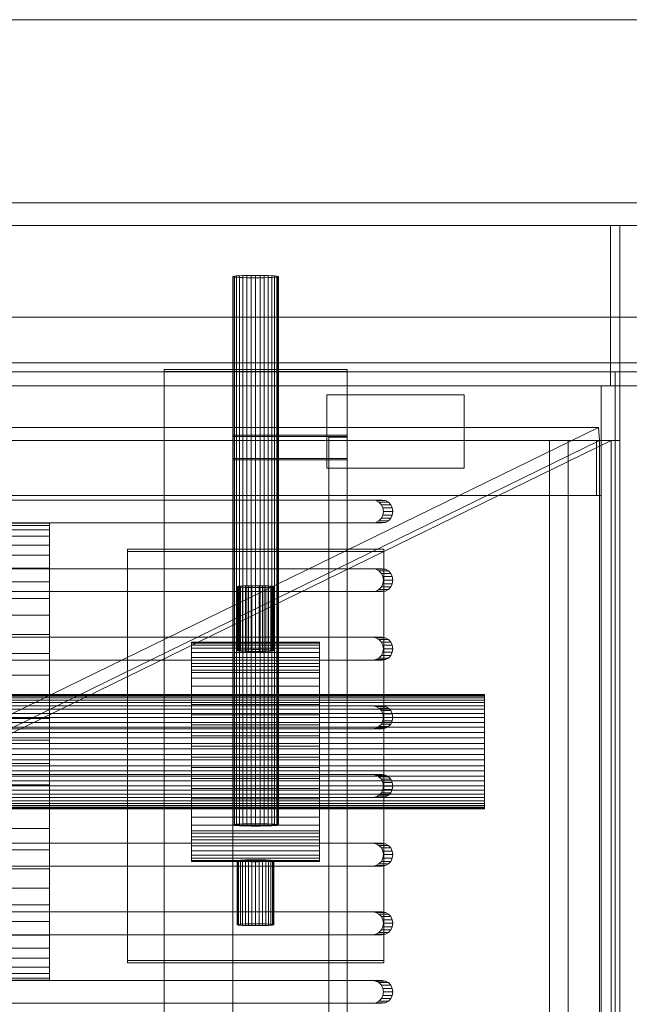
# Model space of a CAD drawing. Header units: millimetres. Extents: x -3490 to 61924, y -72580 to 6847.
# Tile 679 of 1056: x 27704 to 27837, y -17915 to -17700. Entities that reach past the tile are written whole.
import ezdxf

# ---------------------------------------------------------------- set-up
doc = ezdxf.new("R2010")
doc.units = ezdxf.units.MM
doc.layers.add('superior_bajante_movil', color=7, linetype='Continuous', lineweight=0)
doc.layers.add('superior_C09', color=7, linetype='Continuous', lineweight=0)

msp = doc.modelspace()

# ---------------------------------------------------------------- linework, layer by layer
at = {"layer": 'superior_bajante_movil'}
for p, q in [((26950.067, -17700), (28253.576, -17700)), ((28253.576, -17740), (26950.067, -17740)), ((28336.817, -17745), (26833.309, -17745)), ((26846.989, -17745), (28350.498, -17745)), ((27832.64, -17745), (27080.886, -17745)), ((27082.939, -17745), (27834.693, -17745)), ((27832.64, -17780), (27832.64, -17745)), ((27834.693, -17745), (27832.64, -17745)), ((27834.693, -17745), (27834.693, -17780)), ((28352.55, -17765), (26849.041, -17765)), ((26850.067, -17765), (28353.576, -17765)), ((26833.309, -17775), (28336.817, -17775)), ((28350.498, -17775), (26846.989, -17775)), ((26849.041, -17777), (28352.55, -17777)), ((26850.067, -17777), (28353.576, -17777)), ((28350.498, -17777), (27833.667, -17777)), ((27833.667, -17777), (27833.667, -18183)), ((27834.693, -17777), (27833.667, -17777)), ((27834.693, -18183), (27834.693, -17777)), ((27834.693, -17777), (28351.524, -17777)), ((26850.067, -17780), (28353.576, -17780)), ((27830.588, -17780), (27078.834, -17780)), ((27080.886, -17780), (27832.64, -17780)), ((27082.939, -17780), (27834.693, -17780)), ((27836.745, -17780), (27084.991, -17780)), ((27830.588, -17792), (27830.588, -17780)), ((27834.693, -17780), (27830.588, -17780)), ((27834.693, -17780), (27832.64, -17780)), ((28351.524, -17780), (27834.693, -17780)), ((27834.693, -17780), (27834.693, -18180)), ((27836.745, -17780), (27834.693, -17780)), ((27834.693, -17780), (27834.693, -17792)), ((27770.656, -17798), (27770.656, -17782)), ((27770.656, -17782), (27800.656, -17782)), ((27800.656, -17782), (27800.656, -17798)), ((27829.98, -17789.103), (27078.226, -17789.103)), ((27649.801, -17877.103), (27829.98, -17789.103)), ((27829.98, -17789.103), (27830.246, -17792)), ((27829.562, -17792), (27077.808, -17792)), ((27078.492, -17792), (27830.246, -17792)), ((27078.834, -17792), (27830.588, -17792)), ((27834.693, -17792), (27082.939, -17792)), ((27650.067, -17880), (27830.246, -17792)), ((27832.777, -17792), (27652.598, -17880)), ((27830.588, -17792), (27819.312, -17792)), ((27819.312, -17792), (27819.312, -18168)), ((27823.416, -17792), (27819.312, -17792)), ((27823.416, -18168), (27823.416, -17792)), ((27823.416, -17792), (27834.693, -17792)), ((27829.562, -17804), (27829.562, -17792)), ((27830.588, -17792), (27829.562, -17792)), ((27830.246, -17792), (27830.246, -18168)), ((27830.246, -17792), (27832.777, -17792)), ((27834.693, -17792), (27830.588, -17792)), ((27830.588, -18168), (27830.588, -17792)), ((27830.588, -17792), (27830.588, -17804)), ((27832.777, -18168), (27832.777, -17792)), ((27834.693, -17792), (27834.693, -18168)), ((27800.656, -17798), (27770.656, -17798)), ((27077.808, -17804), (27829.562, -17804)), ((27830.588, -17804), (27078.834, -17804)), ((27830.588, -17804), (27829.562, -17804)), ((27780.66, -17805), (27644.405, -17805)), ((27646.457, -17805), (27782.712, -17805)), ((27780.66, -17805), (27782.712, -17805)), ((27781.386, -17805.122), (27780.66, -17805)), ((27781.386, -17805.122), (27783.438, -17805.122)), ((27782.041, -17805.477), (27781.386, -17805.122)), ((27782.041, -17805.477), (27784.093, -17805.477)), ((27782.561, -17806.031), (27782.041, -17805.477)), ((27782.561, -17806.031), (27784.613, -17806.031)), ((27782.895, -17806.727), (27782.561, -17806.031)), ((27782.712, -17805), (27783.438, -17805.122)), ((27782.895, -17806.727), (27784.947, -17806.727)), ((27783.01, -17807.5), (27782.895, -17806.727)), ((27783.438, -17805.122), (27784.093, -17805.477)), ((27784.093, -17805.477), (27784.613, -17806.031)), ((27784.613, -17806.031), (27784.947, -17806.727)), ((27784.947, -17806.727), (27785.062, -17807.5)), ((27782.041, -17809.523), (27782.561, -17808.969)), ((27782.561, -17808.969), (27782.895, -17808.273)), ((27782.561, -17808.969), (27784.613, -17808.969)), ((27782.895, -17808.273), (27783.01, -17807.5)), ((27782.895, -17808.273), (27784.947, -17808.273)), ((27783.01, -17807.5), (27785.062, -17807.5)), ((27784.613, -17808.969), (27784.093, -17809.523)), ((27784.947, -17808.273), (27784.613, -17808.969)), ((27785.062, -17807.5), (27784.947, -17808.273)), ((27644.405, -17810), (27780.66, -17810)), ((27782.712, -17810), (27646.457, -17810)), ((27780.66, -17810), (27781.386, -17809.878)), ((27780.66, -17810), (27782.712, -17810)), ((27781.386, -17809.878), (27782.041, -17809.523)), ((27781.386, -17809.878), (27783.438, -17809.878)), ((27782.041, -17809.523), (27784.093, -17809.523)), ((27783.438, -17809.878), (27782.712, -17810)), ((27784.093, -17809.523), (27783.438, -17809.878)), ((27780.66, -17820), (27644.405, -17820)), ((27646.457, -17820), (27782.712, -17820)), ((27780.66, -17820), (27782.712, -17820)), ((27781.386, -17820.122), (27780.66, -17820)), ((27781.386, -17820.122), (27783.438, -17820.122)), ((27782.041, -17820.477), (27781.386, -17820.122)), ((27782.041, -17820.477), (27784.093, -17820.477)), ((27782.561, -17821.031), (27782.041, -17820.477)), ((27782.561, -17821.031), (27784.613, -17821.031)), ((27782.895, -17821.727), (27782.561, -17821.031)), ((27782.712, -17820), (27783.438, -17820.122)), ((27782.895, -17821.727), (27784.947, -17821.727)), ((27783.01, -17822.5), (27782.895, -17821.727)), ((27783.438, -17820.122), (27784.093, -17820.477)), ((27784.093, -17820.477), (27784.613, -17821.031)), ((27784.613, -17821.031), (27784.947, -17821.727)), ((27784.947, -17821.727), (27785.062, -17822.5)), ((27782.041, -17824.523), (27782.561, -17823.969)), ((27782.561, -17823.969), (27782.895, -17823.273)), ((27782.561, -17823.969), (27784.613, -17823.969)), ((27782.895, -17823.273), (27783.01, -17822.5)), ((27782.895, -17823.273), (27784.947, -17823.273)), ((27783.01, -17822.5), (27785.062, -17822.5)), ((27784.613, -17823.969), (27784.093, -17824.523)), ((27784.947, -17823.273), (27784.613, -17823.969)), ((27785.062, -17822.5), (27784.947, -17823.273)), ((27644.405, -17825), (27780.66, -17825)), ((27782.712, -17825), (27646.457, -17825)), ((27780.66, -17825), (27781.386, -17824.878)), ((27780.66, -17825), (27782.712, -17825)), ((27781.386, -17824.878), (27782.041, -17824.523)), ((27781.386, -17824.878), (27783.438, -17824.878)), ((27782.041, -17824.523), (27784.093, -17824.523)), ((27783.438, -17824.878), (27782.712, -17825)), ((27784.093, -17824.523), (27783.438, -17824.878)), ((27780.66, -17835), (27644.405, -17835)), ((27646.457, -17835), (27782.712, -17835)), ((27780.66, -17835), (27782.712, -17835)), ((27781.386, -17835.122), (27780.66, -17835)), ((27781.386, -17835.122), (27783.438, -17835.122)), ((27782.041, -17835.477), (27781.386, -17835.122)), ((27782.041, -17835.477), (27784.093, -17835.477)), ((27782.561, -17836.031), (27782.041, -17835.477)), ((27782.561, -17836.031), (27784.613, -17836.031)), ((27782.895, -17836.727), (27782.561, -17836.031)), ((27782.712, -17835), (27783.438, -17835.122)), ((27782.895, -17836.727), (27784.947, -17836.727)), ((27783.01, -17837.5), (27782.895, -17836.727)), ((27783.438, -17835.122), (27784.093, -17835.477)), ((27784.093, -17835.477), (27784.613, -17836.031)), ((27784.613, -17836.031), (27784.947, -17836.727)), ((27784.947, -17836.727), (27785.062, -17837.5)), ((27782.041, -17839.523), (27782.561, -17838.969)), ((27782.561, -17838.969), (27782.895, -17838.273)), ((27782.561, -17838.969), (27784.613, -17838.969)), ((27782.895, -17838.273), (27783.01, -17837.5)), ((27782.895, -17838.273), (27784.947, -17838.273)), ((27783.01, -17837.5), (27785.062, -17837.5)), ((27784.613, -17838.969), (27784.093, -17839.523)), ((27784.947, -17838.273), (27784.613, -17838.969)), ((27785.062, -17837.5), (27784.947, -17838.273)), ((27644.405, -17840), (27780.66, -17840)), ((27782.712, -17840), (27646.457, -17840)), ((27780.66, -17840), (27781.386, -17839.878)), ((27780.66, -17840), (27782.712, -17840)), ((27781.386, -17839.878), (27782.041, -17839.523)), ((27781.386, -17839.878), (27783.438, -17839.878)), ((27782.041, -17839.523), (27784.093, -17839.523)), ((27783.438, -17839.878), (27782.712, -17840)), ((27784.093, -17839.523), (27783.438, -17839.878)), ((27780.66, -17850), (27644.405, -17850)), ((27646.457, -17850), (27782.712, -17850)), ((27780.66, -17850), (27782.712, -17850)), ((27781.386, -17850.122), (27780.66, -17850)), ((27781.386, -17850.122), (27783.438, -17850.122)), ((27782.041, -17850.477), (27781.386, -17850.122)), ((27782.041, -17850.477), (27784.093, -17850.477)), ((27782.561, -17851.031), (27782.041, -17850.477)), ((27782.561, -17851.031), (27784.613, -17851.031)), ((27782.895, -17851.727), (27782.561, -17851.031)), ((27782.712, -17850), (27783.438, -17850.122)), ((27782.895, -17851.727), (27784.947, -17851.727)), ((27783.01, -17852.5), (27782.895, -17851.727)), ((27783.438, -17850.122), (27784.093, -17850.477)), ((27784.093, -17850.477), (27784.613, -17851.031)), ((27784.613, -17851.031), (27784.947, -17851.727)), ((27784.947, -17851.727), (27785.062, -17852.5)), ((27782.041, -17854.523), (27782.561, -17853.969)), ((27782.561, -17853.969), (27782.895, -17853.273)), ((27782.561, -17853.969), (27784.613, -17853.969)), ((27782.895, -17853.273), (27783.01, -17852.5)), ((27782.895, -17853.273), (27784.947, -17853.273)), ((27783.01, -17852.5), (27785.062, -17852.5)), ((27784.613, -17853.969), (27784.093, -17854.523)), ((27784.947, -17853.273), (27784.613, -17853.969)), ((27785.062, -17852.5), (27784.947, -17853.273)), ((27644.405, -17855), (27780.66, -17855)), ((27782.712, -17855), (27646.457, -17855)), ((27780.66, -17855), (27781.386, -17854.878)), ((27780.66, -17855), (27782.712, -17855)), ((27781.386, -17854.878), (27782.041, -17854.523)), ((27781.386, -17854.878), (27783.438, -17854.878)), ((27782.041, -17854.523), (27784.093, -17854.523)), ((27783.438, -17854.878), (27782.712, -17855)), ((27784.093, -17854.523), (27783.438, -17854.878)), ((27780.66, -17865), (27644.405, -17865)), ((27646.457, -17865), (27782.712, -17865)), ((27780.66, -17865), (27782.712, -17865)), ((27781.386, -17865.122), (27780.66, -17865)), ((27782.712, -17865), (27783.438, -17865.122)), ((27781.386, -17865.122), (27783.438, -17865.122)), ((27782.041, -17865.477), (27781.386, -17865.122)), ((27782.041, -17865.477), (27784.093, -17865.477)), ((27782.561, -17866.031), (27782.041, -17865.477)), ((27782.561, -17866.031), (27784.613, -17866.031)), ((27782.895, -17866.727), (27782.561, -17866.031)), ((27782.895, -17866.727), (27784.947, -17866.727)), ((27783.01, -17867.5), (27782.895, -17866.727)), ((27783.438, -17865.122), (27784.093, -17865.477)), ((27784.093, -17865.477), (27784.613, -17866.031)), ((27784.613, -17866.031), (27784.947, -17866.727)), ((27784.947, -17866.727), (27785.062, -17867.5)), ((27782.041, -17869.523), (27782.561, -17868.969)), ((27782.561, -17868.969), (27782.895, -17868.273)), ((27782.561, -17868.969), (27784.613, -17868.969)), ((27782.895, -17868.273), (27783.01, -17867.5)), ((27782.895, -17868.273), (27784.947, -17868.273)), ((27783.01, -17867.5), (27785.062, -17867.5)), ((27784.613, -17868.969), (27784.093, -17869.523)), ((27784.947, -17868.273), (27784.613, -17868.969)), ((27785.062, -17867.5), (27784.947, -17868.273)), ((27644.405, -17870), (27780.66, -17870)), ((27782.712, -17870), (27646.457, -17870)), ((27780.66, -17870), (27781.386, -17869.878)), ((27780.66, -17870), (27782.712, -17870)), ((27781.386, -17869.878), (27782.041, -17869.523)), ((27781.386, -17869.878), (27783.438, -17869.878)), ((27782.041, -17869.523), (27784.093, -17869.523)), ((27783.438, -17869.878), (27782.712, -17870)), ((27784.093, -17869.523), (27783.438, -17869.878)), ((27780.66, -17880), (27644.405, -17880)), ((27646.457, -17880), (27782.712, -17880)), ((27780.66, -17880), (27782.712, -17880)), ((27781.386, -17880.122), (27780.66, -17880)), ((27782.712, -17880), (27783.438, -17880.122)), ((27781.386, -17880.122), (27783.438, -17880.122)), ((27782.041, -17880.477), (27781.386, -17880.122)), ((27782.041, -17880.477), (27784.093, -17880.477)), ((27782.561, -17881.031), (27782.041, -17880.477)), ((27782.561, -17881.031), (27784.613, -17881.031)), ((27782.895, -17881.727), (27782.561, -17881.031)), ((27782.895, -17881.727), (27784.947, -17881.727)), ((27783.01, -17882.5), (27782.895, -17881.727)), ((27783.438, -17880.122), (27784.093, -17880.477)), ((27784.093, -17880.477), (27784.613, -17881.031)), ((27784.613, -17881.031), (27784.947, -17881.727)), ((27784.947, -17881.727), (27785.062, -17882.5)), ((27782.041, -17884.523), (27782.561, -17883.969)), ((27782.561, -17883.969), (27782.895, -17883.273)), ((27782.561, -17883.969), (27784.613, -17883.969)), ((27782.895, -17883.273), (27783.01, -17882.5)), ((27782.895, -17883.273), (27784.947, -17883.273)), ((27783.01, -17882.5), (27785.062, -17882.5)), ((27784.613, -17883.969), (27784.093, -17884.523)), ((27784.947, -17883.273), (27784.613, -17883.969)), ((27785.062, -17882.5), (27784.947, -17883.273)), ((27644.405, -17885), (27780.66, -17885)), ((27782.712, -17885), (27646.457, -17885)), ((27780.66, -17885), (27781.386, -17884.878)), ((27780.66, -17885), (27782.712, -17885)), ((27781.386, -17884.878), (27782.041, -17884.523)), ((27781.386, -17884.878), (27783.438, -17884.878)), ((27782.041, -17884.523), (27784.093, -17884.523)), ((27783.438, -17884.878), (27782.712, -17885)), ((27784.093, -17884.523), (27783.438, -17884.878)), ((27780.66, -17895), (27644.405, -17895)), ((27646.457, -17895), (27782.712, -17895)), ((27780.66, -17895), (27782.712, -17895)), ((27781.386, -17895.122), (27780.66, -17895)), ((27781.386, -17895.122), (27783.438, -17895.122)), ((27782.041, -17895.477), (27781.386, -17895.122)), ((27782.712, -17895), (27783.438, -17895.122)), ((27783.438, -17895.122), (27784.093, -17895.477)), ((27782.041, -17895.477), (27784.093, -17895.477)), ((27782.561, -17896.031), (27782.041, -17895.477)), ((27782.561, -17896.031), (27784.613, -17896.031)), ((27782.895, -17896.727), (27782.561, -17896.031)), ((27782.895, -17896.727), (27784.947, -17896.727)), ((27783.01, -17897.5), (27782.895, -17896.727)), ((27784.093, -17895.477), (27784.613, -17896.031)), ((27784.613, -17896.031), (27784.947, -17896.727)), ((27784.947, -17896.727), (27785.062, -17897.5)), ((27782.041, -17899.523), (27782.561, -17898.969)), ((27782.561, -17898.969), (27782.895, -17898.273)), ((27782.561, -17898.969), (27784.613, -17898.969)), ((27782.895, -17898.273), (27783.01, -17897.5)), ((27782.895, -17898.273), (27784.947, -17898.273)), ((27783.01, -17897.5), (27785.062, -17897.5)), ((27784.613, -17898.969), (27784.093, -17899.523)), ((27784.947, -17898.273), (27784.613, -17898.969)), ((27785.062, -17897.5), (27784.947, -17898.273)), ((27644.405, -17900), (27780.66, -17900)), ((27782.712, -17900), (27646.457, -17900)), ((27780.66, -17900), (27781.386, -17899.878)), ((27780.66, -17900), (27782.712, -17900)), ((27781.386, -17899.878), (27782.041, -17899.523)), ((27781.386, -17899.878), (27783.438, -17899.878)), ((27782.041, -17899.523), (27784.093, -17899.523)), ((27783.438, -17899.878), (27782.712, -17900)), ((27784.093, -17899.523), (27783.438, -17899.878)), ((27780.66, -17910), (27644.405, -17910)), ((27646.457, -17910), (27782.712, -17910)), ((27780.66, -17910), (27782.712, -17910)), ((27781.386, -17910.122), (27780.66, -17910)), ((27781.386, -17910.122), (27783.438, -17910.122)), ((27782.041, -17910.477), (27781.386, -17910.122)), ((27782.712, -17910), (27783.438, -17910.122)), ((27783.438, -17910.122), (27784.093, -17910.477)), ((27782.041, -17910.477), (27784.093, -17910.477)), ((27782.561, -17911.031), (27782.041, -17910.477)), ((27782.561, -17911.031), (27784.613, -17911.031)), ((27782.895, -17911.727), (27782.561, -17911.031)), ((27782.895, -17911.727), (27784.947, -17911.727)), ((27783.01, -17912.5), (27782.895, -17911.727)), ((27784.093, -17910.477), (27784.613, -17911.031)), ((27784.613, -17911.031), (27784.947, -17911.727)), ((27784.947, -17911.727), (27785.062, -17912.5)), ((27781.386, -17914.878), (27782.041, -17914.523)), ((27782.041, -17914.523), (27782.561, -17913.969)), ((27782.041, -17914.523), (27784.093, -17914.523)), ((27782.561, -17913.969), (27782.895, -17913.273)), ((27782.561, -17913.969), (27784.613, -17913.969)), ((27782.895, -17913.273), (27783.01, -17912.5)), ((27782.895, -17913.273), (27784.947, -17913.273)), ((27783.01, -17912.5), (27785.062, -17912.5)), ((27784.093, -17914.523), (27783.438, -17914.878)), ((27784.613, -17913.969), (27784.093, -17914.523)), ((27784.947, -17913.273), (27784.613, -17913.969)), ((27785.062, -17912.5), (27784.947, -17913.273)), ((27644.405, -17915), (27780.66, -17915)), ((27782.712, -17915), (27646.457, -17915)), ((27780.66, -17915), (27781.386, -17914.878)), ((27780.66, -17915), (27782.712, -17915)), ((27781.386, -17914.878), (27783.438, -17914.878)), ((27783.438, -17914.878), (27782.712, -17915))]:
    msp.add_line(p, q, dxfattribs=at)
at = {"layer": 'superior_C09'}
for p, q in [((27750.067, -17756.157), (27750.164, -17756.108)), ((27750.164, -17756.207), (27750.067, -17756.157)), ((27750.067, -17756.157), (27750.067, -17876.001)), ((27750.164, -17756.108), (27750.448, -17756.06)), ((27750.164, -17756.108), (27750.164, -17875.951)), ((27750.448, -17756.255), (27750.164, -17756.207)), ((27750.164, -17756.207), (27750.164, -17876.051)), ((27750.448, -17756.06), (27750.91, -17756.016)), ((27750.448, -17756.06), (27750.448, -17875.903)), ((27750.91, -17756.299), (27750.448, -17756.255)), ((27750.448, -17756.255), (27750.448, -17876.099)), ((27750.91, -17756.016), (27751.532, -17755.977)), ((27750.91, -17756.016), (27750.91, -17875.859)), ((27751.532, -17756.338), (27750.91, -17756.299)), ((27750.91, -17756.299), (27750.91, -17876.143)), ((27751.532, -17755.977), (27752.29, -17755.945)), ((27751.532, -17755.977), (27751.532, -17875.821)), ((27752.29, -17756.37), (27751.532, -17756.338)), ((27751.532, -17756.338), (27751.532, -17876.181)), ((27752.29, -17755.945), (27753.154, -17755.922)), ((27752.29, -17755.945), (27752.29, -17875.789)), ((27753.154, -17756.393), (27752.29, -17756.37)), ((27752.29, -17756.37), (27752.29, -17876.213)), ((27753.154, -17755.922), (27754.092, -17755.907)), ((27753.154, -17755.922), (27753.154, -17875.765)), ((27754.092, -17756.408), (27753.154, -17756.393)), ((27753.154, -17756.393), (27753.154, -17876.237)), ((27754.092, -17755.907), (27755.067, -17755.902)), ((27754.092, -17755.907), (27754.092, -17875.751)), ((27755.067, -17756.413), (27754.092, -17756.408)), ((27754.092, -17756.408), (27754.092, -17876.251)), ((27755.067, -17755.902), (27756.043, -17755.907)), ((27755.067, -17755.902), (27755.067, -17875.746)), ((27756.043, -17756.408), (27755.067, -17756.413)), ((27755.067, -17756.413), (27755.067, -17876.256)), ((27756.043, -17755.907), (27756.981, -17755.922)), ((27756.043, -17755.907), (27756.043, -17875.751)), ((27756.981, -17756.393), (27756.043, -17756.408)), ((27756.043, -17756.408), (27756.043, -17876.251)), ((27756.981, -17755.922), (27757.845, -17755.945)), ((27756.981, -17755.922), (27756.981, -17875.765)), ((27757.845, -17756.37), (27756.981, -17756.393)), ((27756.981, -17756.393), (27756.981, -17876.237)), ((27757.845, -17755.945), (27758.603, -17755.977)), ((27757.845, -17755.945), (27757.845, -17875.789)), ((27758.603, -17756.338), (27757.845, -17756.37)), ((27757.845, -17756.37), (27757.845, -17876.213)), ((27758.603, -17755.977), (27759.225, -17756.016)), ((27758.603, -17755.977), (27758.603, -17875.821)), ((27759.225, -17756.299), (27758.603, -17756.338)), ((27758.603, -17756.338), (27758.603, -17876.181)), ((27759.225, -17756.016), (27759.687, -17756.06)), ((27759.225, -17756.016), (27759.225, -17875.859)), ((27759.687, -17756.255), (27759.225, -17756.299)), ((27759.225, -17756.299), (27759.225, -17876.143)), ((27759.687, -17756.06), (27759.971, -17756.108)), ((27759.687, -17756.06), (27759.687, -17875.903)), ((27759.971, -17756.207), (27759.687, -17756.255)), ((27759.687, -17756.255), (27759.687, -17876.099)), ((27759.971, -17756.108), (27760.067, -17756.157)), ((27759.971, -17756.108), (27759.971, -17875.951)), ((27760.067, -17756.157), (27759.971, -17756.207)), ((27759.971, -17756.207), (27759.971, -17876.051)), ((27760.067, -17876.001), (27760.067, -17756.157)), ((27735.067, -17776.489), (27735.067, -17946.267)), ((27775.067, -17776.489), (27735.067, -17776.489)), ((27735.067, -17776.489), (27735.067, -17776.897)), ((27775.067, -17946.267), (27775.067, -17776.489)), ((27775.067, -17776.897), (27775.067, -17776.489)), ((27735.067, -17776.897), (27775.067, -17776.897)), ((27735.067, -17946.675), (27735.067, -17776.897)), ((27775.067, -17776.897), (27775.067, -17946.675)), ((27750.067, -17790.806), (27750.067, -20670.623)), ((27775.067, -17790.806), (27750.067, -17790.806)), ((27750.067, -17790.806), (27750.067, -17791.112)), ((27750.067, -17791.112), (27775.067, -17791.112)), ((27750.067, -20670.929), (27750.067, -17791.112)), ((27771.067, -17791.265), (27771.067, -20671.082)), ((27775.067, -17791.265), (27771.067, -17791.265)), ((27771.067, -17791.265), (27771.067, -17796.215)), ((27775.067, -20670.623), (27775.067, -17790.806)), ((27775.067, -17791.112), (27775.067, -17790.806)), ((27775.067, -17791.112), (27775.067, -20670.929)), ((27775.067, -20671.082), (27775.067, -17791.265)), ((27775.067, -17796.215), (27775.067, -17791.265)), ((27750.067, -17795.908), (27750.067, -20675.726)), ((27775.067, -17795.908), (27750.067, -17795.908)), ((27750.067, -17795.908), (27750.067, -17796.215)), ((27775.067, -20675.726), (27775.067, -17795.908)), ((27775.067, -17796.215), (27775.067, -17795.908)), ((27750.067, -17796.215), (27775.067, -17796.215)), ((27750.067, -20676.032), (27750.067, -17796.215)), ((27771.067, -17796.215), (27775.067, -17796.215)), ((27771.067, -20676.032), (27771.067, -17796.215)), ((27775.067, -17796.215), (27775.067, -20676.032)), ((27290.067, -17810.065), (27710.067, -17810.065)), ((27290.067, -17810.527), (27710.067, -17810.527)), ((27710.067, -17810.527), (27710.067, -17810.065)), ((27710.067, -17810.065), (27710.067, -17811.522)), ((27710.067, -17812.89), (27710.067, -17810.527)), ((27290.067, -17811.522), (27710.067, -17811.522)), ((27290.067, -17812.89), (27710.067, -17812.89)), ((27710.067, -17811.522), (27710.067, -17814.843)), ((27710.067, -17817.063), (27710.067, -17812.89)), ((27290.067, -17814.843), (27710.067, -17814.843)), ((27710.067, -17814.843), (27710.067, -17819.898)), ((27290.067, -17817.063), (27710.067, -17817.063)), ((27710.067, -17822.887), (27710.067, -17817.063)), ((27727.067, -17815.722), (27727.067, -17905.605)), ((27783.067, -17815.722), (27727.067, -17815.722)), ((27727.067, -17815.722), (27727.067, -17816.232)), ((27727.067, -17816.232), (27783.067, -17816.232)), ((27727.067, -17906.115), (27727.067, -17816.232)), ((27783.067, -17905.605), (27783.067, -17815.722)), ((27783.067, -17816.232), (27783.067, -17815.722)), ((27783.067, -17816.232), (27783.067, -17906.115)), ((27290.067, -17819.898), (27710.067, -17819.898)), ((27710.067, -17819.898), (27710.067, -17826.495)), ((27290.067, -17822.887), (27710.067, -17822.887)), ((27710.067, -17830.136), (27710.067, -17822.887)), ((27751.067, -17823.916), (27751.144, -17823.876)), ((27751.144, -17823.956), (27751.067, -17823.916)), ((27751.067, -17823.916), (27751.067, -17837.897)), ((27751.144, -17823.876), (27751.372, -17823.838)), ((27751.144, -17823.876), (27751.144, -17837.858)), ((27751.372, -17823.994), (27751.144, -17823.956)), ((27751.144, -17823.956), (27751.144, -17837.937)), ((27751.372, -17823.838), (27751.742, -17823.802)), ((27751.372, -17823.838), (27751.372, -17837.819)), ((27751.742, -17824.029), (27751.372, -17823.994)), ((27751.372, -17823.994), (27751.372, -17837.976)), ((27751.742, -17823.802), (27752.239, -17823.771)), ((27751.742, -17823.802), (27751.742, -17837.784)), ((27752.239, -17824.06), (27751.742, -17824.029)), ((27751.742, -17824.029), (27751.742, -17838.011)), ((27752.239, -17823.771), (27752.845, -17823.746)), ((27752.239, -17823.771), (27752.239, -17837.753)), ((27752.845, -17824.085), (27752.239, -17824.06)), ((27752.239, -17824.06), (27752.239, -17838.042)), ((27752.845, -17823.746), (27753.537, -17823.727)), ((27752.845, -17823.746), (27752.845, -17837.728)), ((27753.537, -17824.104), (27752.845, -17824.085)), ((27752.845, -17824.085), (27752.845, -17838.067)), ((27753.537, -17823.727), (27754.287, -17823.715)), ((27753.537, -17823.727), (27753.537, -17837.709)), ((27754.287, -17824.116), (27753.537, -17824.104)), ((27753.537, -17824.104), (27753.537, -17838.086)), ((27754.287, -17823.715), (27755.067, -17823.712)), ((27754.287, -17823.715), (27754.287, -17837.697)), ((27755.067, -17824.12), (27754.287, -17824.116)), ((27754.287, -17824.116), (27754.287, -17838.098)), ((27755.067, -17823.712), (27755.848, -17823.715)), ((27755.067, -17823.712), (27755.067, -17837.693)), ((27755.848, -17824.116), (27755.067, -17824.12)), ((27755.067, -17824.12), (27755.067, -17838.102)), ((27755.848, -17823.715), (27756.598, -17823.727)), ((27755.848, -17823.715), (27755.848, -17837.697)), ((27756.598, -17824.104), (27755.848, -17824.116)), ((27755.848, -17824.116), (27755.848, -17838.098)), ((27756.598, -17823.727), (27757.29, -17823.746)), ((27756.598, -17823.727), (27756.598, -17837.709)), ((27757.29, -17824.085), (27756.598, -17824.104)), ((27756.598, -17824.104), (27756.598, -17838.086)), ((27757.29, -17823.746), (27757.896, -17823.771)), ((27757.29, -17823.746), (27757.29, -17837.728)), ((27757.896, -17824.06), (27757.29, -17824.085)), ((27757.29, -17824.085), (27757.29, -17838.067)), ((27757.896, -17823.771), (27758.393, -17823.802)), ((27757.896, -17823.771), (27757.896, -17837.753)), ((27758.393, -17824.029), (27757.896, -17824.06)), ((27757.896, -17824.06), (27757.896, -17838.042)), ((27758.393, -17823.802), (27758.763, -17823.838)), ((27758.393, -17823.802), (27758.393, -17837.784)), ((27758.763, -17823.994), (27758.393, -17824.029)), ((27758.393, -17824.029), (27758.393, -17838.011)), ((27758.763, -17823.838), (27758.991, -17823.876)), ((27758.763, -17823.838), (27758.763, -17837.819)), ((27758.991, -17823.956), (27758.763, -17823.994)), ((27758.763, -17823.994), (27758.763, -17837.976)), ((27758.991, -17823.876), (27759.067, -17823.916)), ((27758.991, -17823.876), (27758.991, -17837.858)), ((27759.067, -17823.916), (27758.991, -17823.956)), ((27758.991, -17823.956), (27758.991, -17837.937)), ((27759.067, -17837.897), (27759.067, -17823.916)), ((27290.067, -17826.495), (27710.067, -17826.495)), ((27710.067, -17826.495), (27710.067, -17834.379)), ((27290.067, -17830.136), (27710.067, -17830.136)), ((27710.067, -17838.534), (27710.067, -17830.136)), ((27290.067, -17834.379), (27710.067, -17834.379)), ((27710.067, -17834.379), (27710.067, -17843.248)), ((27741.067, -17836.731), (27741.067, -17836.031)), ((27741.067, -17836.031), (27741.067, -17836.253)), ((27741.067, -17836.031), (27769.067, -17836.031)), ((27741.067, -17836.253), (27741.067, -17837.387)), ((27741.067, -17836.253), (27769.067, -17836.253)), ((27741.067, -17838.324), (27741.067, -17836.731)), ((27741.067, -17836.731), (27769.067, -17836.731)), ((27769.067, -17836.253), (27769.067, -17836.031)), ((27769.067, -17836.031), (27769.067, -17836.731)), ((27769.067, -17837.387), (27769.067, -17836.253)), ((27769.067, -17836.731), (27769.067, -17838.324)), ((27290.067, -17838.534), (27710.067, -17838.534)), ((27710.067, -17847.756), (27710.067, -17838.534)), ((27741.067, -17837.387), (27741.067, -17839.39)), ((27741.067, -17837.387), (27769.067, -17837.387)), ((27741.067, -17840.751), (27741.067, -17838.324)), ((27741.067, -17838.324), (27769.067, -17838.324)), ((27751.144, -17837.858), (27751.067, -17837.897)), ((27751.067, -17837.897), (27751.144, -17837.937)), ((27751.372, -17837.819), (27751.144, -17837.858)), ((27751.144, -17837.937), (27751.372, -17837.976)), ((27751.742, -17837.784), (27751.372, -17837.819)), ((27751.372, -17837.976), (27751.742, -17838.011)), ((27752.239, -17837.753), (27751.742, -17837.784)), ((27751.742, -17838.011), (27752.239, -17838.042)), ((27752.845, -17837.728), (27752.239, -17837.753)), ((27752.239, -17838.042), (27752.845, -17838.067)), ((27753.537, -17837.709), (27752.845, -17837.728)), ((27752.845, -17838.067), (27753.537, -17838.086)), ((27754.287, -17837.697), (27753.537, -17837.709)), ((27753.537, -17838.086), (27754.287, -17838.098)), ((27755.067, -17837.693), (27754.287, -17837.697)), ((27754.287, -17838.098), (27755.067, -17838.102)), ((27755.848, -17837.697), (27755.067, -17837.693)), ((27755.067, -17838.102), (27755.848, -17838.098)), ((27756.598, -17837.709), (27755.848, -17837.697)), ((27755.848, -17838.098), (27756.598, -17838.086)), ((27757.29, -17837.728), (27756.598, -17837.709)), ((27756.598, -17838.086), (27757.29, -17838.067)), ((27757.896, -17837.753), (27757.29, -17837.728)), ((27757.29, -17838.067), (27757.896, -17838.042)), ((27758.393, -17837.784), (27757.896, -17837.753)), ((27757.896, -17838.042), (27758.393, -17838.011)), ((27758.763, -17837.819), (27758.393, -17837.784)), ((27758.393, -17838.011), (27758.763, -17837.976)), ((27758.991, -17837.858), (27758.763, -17837.819)), ((27758.763, -17837.976), (27758.991, -17837.937)), ((27759.067, -17837.897), (27758.991, -17837.858)), ((27758.991, -17837.937), (27759.067, -17837.897)), ((27769.067, -17839.39), (27769.067, -17837.387)), ((27769.067, -17838.324), (27769.067, -17840.751)), ((27741.067, -17839.39), (27741.067, -17842.186)), ((27741.067, -17839.39), (27769.067, -17839.39)), ((27741.067, -17843.918), (27741.067, -17840.751)), ((27741.067, -17840.751), (27769.067, -17840.751)), ((27741.067, -17841.36), (27741.067, -17877.313)), ((27769.067, -17841.36), (27741.067, -17841.36)), ((27741.067, -17841.36), (27741.067, -17842.687)), ((27769.067, -17842.186), (27769.067, -17839.39)), ((27769.067, -17840.751), (27769.067, -17843.918)), ((27769.067, -17877.313), (27769.067, -17841.36)), ((27769.067, -17842.687), (27769.067, -17841.36)), ((27290.067, -17843.248), (27710.067, -17843.248)), ((27710.067, -17843.248), (27710.067, -17852.761)), ((27741.067, -17842.186), (27741.067, -17845.665)), ((27741.067, -17842.186), (27769.067, -17842.186)), ((27741.067, -17842.687), (27769.067, -17842.687)), ((27741.067, -17878.64), (27741.067, -17842.687)), ((27769.067, -17845.665), (27769.067, -17842.186)), ((27769.067, -17842.687), (27769.067, -17878.64)), ((27741.067, -17847.702), (27741.067, -17843.918)), ((27741.067, -17843.918), (27769.067, -17843.918)), ((27741.067, -17845.665), (27741.067, -17849.696)), ((27741.067, -17845.665), (27769.067, -17845.665)), ((27769.067, -17843.918), (27769.067, -17847.702)), ((27769.067, -17849.696), (27769.067, -17845.665)), ((27195.067, -17847.516), (27805.067, -17847.516)), ((27195.067, -17847.632), (27805.067, -17847.632)), ((27290.067, -17847.756), (27710.067, -17847.756)), ((27710.067, -17857.449), (27710.067, -17847.756)), ((27741.067, -17851.959), (27741.067, -17847.702)), ((27741.067, -17847.702), (27769.067, -17847.702)), ((27769.067, -17847.702), (27769.067, -17851.959)), ((27805.067, -17847.632), (27805.067, -17847.516)), ((27805.067, -17847.516), (27805.067, -17847.881)), ((27805.067, -17848.222), (27805.067, -17847.632)), ((27195.067, -17847.881), (27805.067, -17847.881)), ((27195.067, -17848.222), (27805.067, -17848.222)), ((27195.067, -17848.711), (27805.067, -17848.711)), ((27195.067, -17849.266), (27805.067, -17849.266)), ((27195.067, -17849.975), (27805.067, -17849.975)), ((27741.067, -17849.696), (27741.067, -17854.123)), ((27741.067, -17849.696), (27769.067, -17849.696)), ((27769.067, -17854.123), (27769.067, -17849.696)), ((27805.067, -17847.881), (27805.067, -17848.711)), ((27805.067, -17849.266), (27805.067, -17848.222)), ((27805.067, -17848.711), (27805.067, -17849.975)), ((27805.067, -17850.722), (27805.067, -17849.266)), ((27805.067, -17849.975), (27805.067, -17851.624)), ((27195.067, -17850.722), (27805.067, -17850.722)), ((27195.067, -17851.624), (27805.067, -17851.624)), ((27741.067, -17856.525), (27741.067, -17851.959)), ((27741.067, -17851.959), (27769.067, -17851.959)), ((27769.067, -17851.959), (27769.067, -17856.525)), ((27805.067, -17852.534), (27805.067, -17850.722)), ((27805.067, -17851.624), (27805.067, -17853.595)), ((27195.067, -17852.534), (27805.067, -17852.534)), ((27195.067, -17853.595), (27805.067, -17853.595)), ((27290.067, -17852.761), (27710.067, -17852.761)), ((27710.067, -17852.761), (27710.067, -17862.551)), ((27741.067, -17854.123), (27741.067, -17858.775)), ((27741.067, -17854.123), (27769.067, -17854.123)), ((27769.067, -17858.775), (27769.067, -17854.123)), ((27805.067, -17854.633), (27805.067, -17852.534)), ((27805.067, -17853.595), (27805.067, -17855.812)), ((27195.067, -17854.633), (27805.067, -17854.633)), ((27195.067, -17855.812), (27805.067, -17855.812)), ((27805.067, -17856.939), (27805.067, -17854.633)), ((27805.067, -17855.812), (27805.067, -17858.19)), ((27195.067, -17856.939), (27805.067, -17856.939)), ((27195.067, -17858.19), (27805.067, -17858.19)), ((27290.067, -17857.449), (27710.067, -17857.449)), ((27710.067, -17867.239), (27710.067, -17857.449)), ((27741.067, -17861.225), (27741.067, -17856.525)), ((27741.067, -17856.525), (27769.067, -17856.525)), ((27769.067, -17856.525), (27769.067, -17861.225)), ((27805.067, -17859.362), (27805.067, -17856.939)), ((27805.067, -17858.19), (27805.067, -17860.638)), ((27195.067, -17859.362), (27805.067, -17859.362)), ((27195.067, -17860.638), (27805.067, -17860.638)), ((27741.067, -17858.775), (27741.067, -17863.475)), ((27741.067, -17858.775), (27769.067, -17858.775)), ((27769.067, -17863.475), (27769.067, -17858.775)), ((27805.067, -17861.81), (27805.067, -17859.362)), ((27805.067, -17860.638), (27805.067, -17863.061)), ((27195.067, -17861.81), (27805.067, -17861.81)), ((27290.067, -17862.551), (27710.067, -17862.551)), ((27710.067, -17862.551), (27710.067, -17872.244)), ((27741.067, -17865.877), (27741.067, -17861.225)), ((27741.067, -17861.225), (27769.067, -17861.225)), ((27769.067, -17861.225), (27769.067, -17865.877)), ((27805.067, -17864.188), (27805.067, -17861.81)), ((27195.067, -17863.061), (27805.067, -17863.061)), ((27195.067, -17864.188), (27805.067, -17864.188)), ((27741.067, -17863.475), (27741.067, -17868.041)), ((27741.067, -17863.475), (27769.067, -17863.475)), ((27769.067, -17868.041), (27769.067, -17863.475)), ((27805.067, -17863.061), (27805.067, -17865.367)), ((27805.067, -17866.405), (27805.067, -17864.188)), ((27195.067, -17865.367), (27805.067, -17865.367)), ((27195.067, -17866.405), (27805.067, -17866.405)), ((27741.067, -17870.304), (27741.067, -17865.877)), ((27741.067, -17865.877), (27769.067, -17865.877)), ((27769.067, -17865.877), (27769.067, -17870.304)), ((27805.067, -17865.367), (27805.067, -17867.466)), ((27805.067, -17868.376), (27805.067, -17866.405)), ((27195.067, -17867.466), (27805.067, -17867.466)), ((27195.067, -17868.376), (27805.067, -17868.376)), ((27195.067, -17869.278), (27805.067, -17869.278)), ((27290.067, -17867.239), (27710.067, -17867.239)), ((27710.067, -17876.752), (27710.067, -17867.239)), ((27741.067, -17868.041), (27741.067, -17872.298)), ((27741.067, -17868.041), (27769.067, -17868.041)), ((27769.067, -17872.298), (27769.067, -17868.041)), ((27805.067, -17867.466), (27805.067, -17869.278)), ((27805.067, -17870.025), (27805.067, -17868.376)), ((27805.067, -17869.278), (27805.067, -17870.734)), ((27195.067, -17870.025), (27805.067, -17870.025)), ((27195.067, -17870.734), (27805.067, -17870.734)), ((27195.067, -17871.289), (27805.067, -17871.289)), ((27741.067, -17874.335), (27741.067, -17870.304)), ((27741.067, -17870.304), (27769.067, -17870.304)), ((27769.067, -17870.304), (27769.067, -17874.335)), ((27805.067, -17871.289), (27805.067, -17870.025)), ((27805.067, -17870.734), (27805.067, -17871.778)), ((27805.067, -17872.119), (27805.067, -17871.289)), ((27195.067, -17871.778), (27805.067, -17871.778)), ((27195.067, -17872.119), (27805.067, -17872.119)), ((27195.067, -17872.368), (27805.067, -17872.368)), ((27805.067, -17872.484), (27195.067, -17872.484)), ((27290.067, -17872.244), (27710.067, -17872.244)), ((27710.067, -17872.244), (27710.067, -17881.466)), ((27741.067, -17872.298), (27741.067, -17876.082)), ((27741.067, -17872.298), (27769.067, -17872.298)), ((27769.067, -17876.082), (27769.067, -17872.298)), ((27805.067, -17871.778), (27805.067, -17872.368)), ((27805.067, -17872.484), (27805.067, -17872.119)), ((27805.067, -17872.368), (27805.067, -17872.484)), ((27741.067, -17877.814), (27741.067, -17874.335)), ((27741.067, -17874.335), (27769.067, -17874.335)), ((27752.29, -17875.789), (27751.532, -17875.821)), ((27753.154, -17875.765), (27752.29, -17875.789)), ((27754.092, -17875.751), (27753.154, -17875.765)), ((27755.067, -17875.746), (27754.092, -17875.751)), ((27756.043, -17875.751), (27755.067, -17875.746)), ((27756.981, -17875.765), (27756.043, -17875.751)), ((27757.845, -17875.789), (27756.981, -17875.765)), ((27758.603, -17875.821), (27757.845, -17875.789)), ((27769.067, -17874.335), (27769.067, -17877.814)), ((27290.067, -17876.752), (27710.067, -17876.752)), ((27710.067, -17885.621), (27710.067, -17876.752)), ((27741.067, -17876.082), (27741.067, -17879.249)), ((27741.067, -17876.082), (27769.067, -17876.082)), ((27741.067, -17877.313), (27769.067, -17877.313)), ((27741.067, -17878.64), (27741.067, -17877.313)), ((27741.067, -17880.61), (27741.067, -17877.814)), ((27741.067, -17877.814), (27769.067, -17877.814)), ((27750.164, -17875.951), (27750.067, -17876.001)), ((27750.067, -17876.001), (27750.164, -17876.051)), ((27750.448, -17875.903), (27750.164, -17875.951)), ((27750.164, -17876.051), (27750.448, -17876.099)), ((27750.91, -17875.859), (27750.448, -17875.903)), ((27750.448, -17876.099), (27750.91, -17876.143)), ((27751.532, -17875.821), (27750.91, -17875.859)), ((27750.91, -17876.143), (27751.532, -17876.181)), ((27751.532, -17876.181), (27752.29, -17876.213)), ((27752.29, -17876.213), (27753.154, -17876.237)), ((27753.154, -17876.237), (27754.092, -17876.251)), ((27754.092, -17876.251), (27755.067, -17876.256)), ((27755.067, -17876.256), (27756.043, -17876.251)), ((27756.043, -17876.251), (27756.981, -17876.237)), ((27756.981, -17876.237), (27757.845, -17876.213)), ((27757.845, -17876.213), (27758.603, -17876.181)), ((27759.225, -17875.859), (27758.603, -17875.821)), ((27758.603, -17876.181), (27759.225, -17876.143)), ((27759.687, -17875.903), (27759.225, -17875.859)), ((27759.225, -17876.143), (27759.687, -17876.099)), ((27759.971, -17875.951), (27759.687, -17875.903)), ((27759.687, -17876.099), (27759.971, -17876.051)), ((27760.067, -17876.001), (27759.971, -17875.951)), ((27759.971, -17876.051), (27760.067, -17876.001)), ((27769.067, -17879.249), (27769.067, -17876.082)), ((27769.067, -17878.64), (27769.067, -17877.313)), ((27769.067, -17877.814), (27769.067, -17880.61)), ((27769.067, -17878.64), (27741.067, -17878.64)), ((27741.067, -17879.249), (27741.067, -17881.676)), ((27741.067, -17879.249), (27769.067, -17879.249)), ((27769.067, -17881.676), (27769.067, -17879.249)), ((27290.067, -17881.466), (27710.067, -17881.466)), ((27710.067, -17881.466), (27710.067, -17889.864)), ((27741.067, -17882.613), (27741.067, -17880.61)), ((27741.067, -17880.61), (27769.067, -17880.61)), ((27741.067, -17881.676), (27741.067, -17883.269)), ((27741.067, -17881.676), (27769.067, -17881.676)), ((27769.067, -17880.61), (27769.067, -17882.613)), ((27769.067, -17883.269), (27769.067, -17881.676)), ((27741.067, -17883.747), (27741.067, -17882.613)), ((27741.067, -17882.613), (27769.067, -17882.613)), ((27741.067, -17883.269), (27741.067, -17883.969)), ((27741.067, -17883.269), (27769.067, -17883.269)), ((27741.067, -17883.969), (27741.067, -17883.747)), ((27741.067, -17883.747), (27769.067, -17883.747)), ((27769.067, -17883.969), (27741.067, -17883.969)), ((27751.067, -17883.838), (27751.144, -17883.798)), ((27751.144, -17883.877), (27751.067, -17883.838)), ((27751.067, -17883.838), (27751.067, -17897.819)), ((27751.144, -17883.798), (27751.372, -17883.759)), ((27751.144, -17883.798), (27751.144, -17897.779)), ((27751.372, -17883.916), (27751.144, -17883.877)), ((27751.144, -17883.877), (27751.144, -17897.859)), ((27751.372, -17883.759), (27751.742, -17883.724)), ((27751.372, -17883.759), (27751.372, -17897.741)), ((27751.742, -17883.951), (27751.372, -17883.916)), ((27751.372, -17883.916), (27751.372, -17897.897)), ((27751.742, -17883.724), (27752.239, -17883.693)), ((27751.742, -17883.724), (27751.742, -17897.706)), ((27752.239, -17883.982), (27751.742, -17883.951)), ((27751.742, -17883.951), (27751.742, -17897.933)), ((27752.239, -17883.693), (27752.845, -17883.668)), ((27752.239, -17883.693), (27752.239, -17897.675)), ((27752.845, -17884.007), (27752.239, -17883.982)), ((27752.239, -17883.982), (27752.239, -17897.964)), ((27752.845, -17883.668), (27753.537, -17883.649)), ((27752.845, -17883.668), (27752.845, -17897.65)), ((27753.537, -17884.026), (27752.845, -17884.007)), ((27752.845, -17884.007), (27752.845, -17897.989)), ((27753.537, -17883.649), (27754.287, -17883.637)), ((27753.537, -17883.649), (27753.537, -17897.631)), ((27754.287, -17884.038), (27753.537, -17884.026)), ((27753.537, -17884.026), (27753.537, -17898.008)), ((27754.287, -17883.637), (27755.067, -17883.633)), ((27754.287, -17883.637), (27754.287, -17897.619)), ((27755.067, -17884.042), (27754.287, -17884.038)), ((27754.287, -17884.038), (27754.287, -17898.019)), ((27755.067, -17883.633), (27755.848, -17883.637)), ((27755.067, -17883.633), (27755.067, -17897.615)), ((27755.848, -17884.038), (27755.067, -17884.042)), ((27755.067, -17884.042), (27755.067, -17898.023)), ((27755.848, -17883.637), (27756.598, -17883.649)), ((27755.848, -17883.637), (27755.848, -17897.619)), ((27756.598, -17884.026), (27755.848, -17884.038)), ((27755.848, -17884.038), (27755.848, -17898.019)), ((27756.598, -17883.649), (27757.29, -17883.668)), ((27756.598, -17883.649), (27756.598, -17897.631)), ((27757.29, -17884.007), (27756.598, -17884.026)), ((27756.598, -17884.026), (27756.598, -17898.008)), ((27757.29, -17883.668), (27757.896, -17883.693)), ((27757.29, -17883.668), (27757.29, -17897.65)), ((27757.896, -17883.982), (27757.29, -17884.007)), ((27757.29, -17884.007), (27757.29, -17897.989)), ((27757.896, -17883.693), (27758.393, -17883.724)), ((27757.896, -17883.693), (27757.896, -17897.675)), ((27758.393, -17883.951), (27757.896, -17883.982)), ((27757.896, -17883.982), (27757.896, -17897.964)), ((27758.393, -17883.724), (27758.763, -17883.759)), ((27758.393, -17883.724), (27758.393, -17897.706)), ((27758.763, -17883.916), (27758.393, -17883.951)), ((27758.393, -17883.951), (27758.393, -17897.933)), ((27758.763, -17883.759), (27758.991, -17883.798)), ((27758.763, -17883.759), (27758.763, -17897.741)), ((27758.991, -17883.877), (27758.763, -17883.916)), ((27758.763, -17883.916), (27758.763, -17897.897)), ((27758.991, -17883.798), (27759.067, -17883.838)), ((27758.991, -17883.798), (27758.991, -17897.779)), ((27759.067, -17883.838), (27758.991, -17883.877)), ((27758.991, -17883.877), (27758.991, -17897.859)), ((27759.067, -17897.819), (27759.067, -17883.838)), ((27769.067, -17882.613), (27769.067, -17883.747)), ((27769.067, -17883.969), (27769.067, -17883.269)), ((27769.067, -17883.747), (27769.067, -17883.969)), ((27290.067, -17885.621), (27710.067, -17885.621)), ((27710.067, -17893.505), (27710.067, -17885.621)), ((27290.067, -17889.864), (27710.067, -17889.864)), ((27710.067, -17889.864), (27710.067, -17897.113)), ((27290.067, -17893.505), (27710.067, -17893.505)), ((27710.067, -17900.102), (27710.067, -17893.505)), ((27290.067, -17897.113), (27710.067, -17897.113)), ((27710.067, -17897.113), (27710.067, -17902.937)), ((27751.144, -17897.779), (27751.067, -17897.819)), ((27751.067, -17897.819), (27751.144, -17897.859)), ((27751.372, -17897.741), (27751.144, -17897.779)), ((27751.144, -17897.859), (27751.372, -17897.897)), ((27751.742, -17897.706), (27751.372, -17897.741)), ((27751.372, -17897.897), (27751.742, -17897.933)), ((27752.239, -17897.675), (27751.742, -17897.706)), ((27751.742, -17897.933), (27752.239, -17897.964)), ((27752.845, -17897.65), (27752.239, -17897.675)), ((27752.239, -17897.964), (27752.845, -17897.989)), ((27753.537, -17897.631), (27752.845, -17897.65)), ((27752.845, -17897.989), (27753.537, -17898.008)), ((27754.287, -17897.619), (27753.537, -17897.631)), ((27753.537, -17898.008), (27754.287, -17898.019)), ((27755.067, -17897.615), (27754.287, -17897.619)), ((27754.287, -17898.019), (27755.067, -17898.023)), ((27755.848, -17897.619), (27755.067, -17897.615)), ((27755.067, -17898.023), (27755.848, -17898.019)), ((27756.598, -17897.631), (27755.848, -17897.619)), ((27755.848, -17898.019), (27756.598, -17898.008)), ((27757.29, -17897.65), (27756.598, -17897.631)), ((27756.598, -17898.008), (27757.29, -17897.989)), ((27757.896, -17897.675), (27757.29, -17897.65)), ((27757.29, -17897.989), (27757.896, -17897.964)), ((27758.393, -17897.706), (27757.896, -17897.675)), ((27757.896, -17897.964), (27758.393, -17897.933)), ((27758.763, -17897.741), (27758.393, -17897.706)), ((27758.393, -17897.933), (27758.763, -17897.897)), ((27758.991, -17897.779), (27758.763, -17897.741)), ((27758.763, -17897.897), (27758.991, -17897.859)), ((27759.067, -17897.819), (27758.991, -17897.779)), ((27758.991, -17897.859), (27759.067, -17897.819)), ((27290.067, -17900.102), (27710.067, -17900.102)), ((27710.067, -17905.157), (27710.067, -17900.102)), ((27290.067, -17902.937), (27710.067, -17902.937)), ((27710.067, -17902.937), (27710.067, -17907.11)), ((27290.067, -17905.157), (27710.067, -17905.157)), ((27710.067, -17908.478), (27710.067, -17905.157)), ((27727.067, -17905.605), (27783.067, -17905.605)), ((27727.067, -17906.115), (27727.067, -17905.605)), ((27783.067, -17906.115), (27783.067, -17905.605)), ((27290.067, -17907.11), (27710.067, -17907.11)), ((27710.067, -17907.11), (27710.067, -17909.473)), ((27783.067, -17906.115), (27727.067, -17906.115)), ((27290.067, -17908.478), (27710.067, -17908.478)), ((27290.067, -17909.473), (27710.067, -17909.473)), ((27710.067, -17909.935), (27290.067, -17909.935)), ((27710.067, -17909.935), (27710.067, -17908.478)), ((27710.067, -17909.473), (27710.067, -17909.935))]:
    msp.add_line(p, q, dxfattribs=at)

doc.saveas('drawing.dxf')
